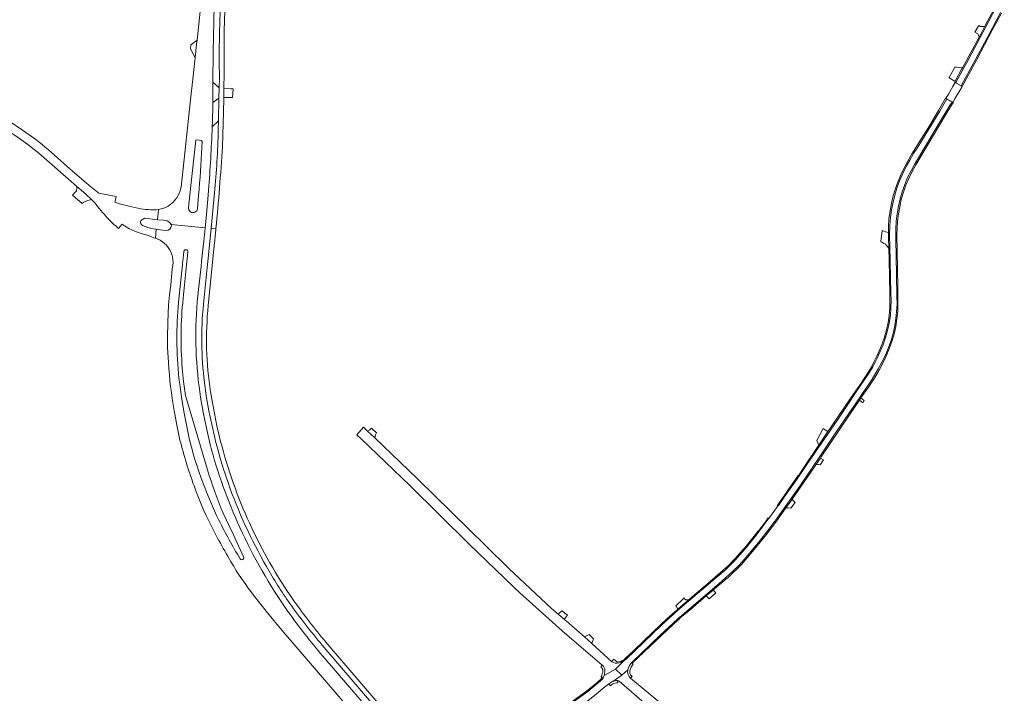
# Model space of a CAD drawing. Header units: metres. Extents: x 166325 to 190320, y 381923 to 404576.
# Tile 1024 of 1056: x 182358 to 182880, y 386850 to 387207. Entities that reach past the tile are written whole.
import ezdxf

# ---------------------------------------------------------------- set-up
doc = ezdxf.new("R2010")
doc.units = ezdxf.units.M
for name, color, linetype, lineweight in [('B-WE-VH-VERHARDING_ASFALT-GV', 8, 'Continuous', 18), ('B-WE-VH-VERHARDING_BETON-GV', 8, 'Continuous', 18), ('B-WE-VH-VERHARDING_BETONSTRAATSTEEN-GV', 8, 'Continuous', 18), ('B-WE-VH-VERHARDING_HALFVERHARDING-GV', 8, 'Continuous', 18), ('B-WE-VH-VERHARDING_STRAATBAKSTEEN-GV', 8, 'Continuous', 18)]:
    doc.layers.add(name, color=color, linetype=linetype, lineweight=lineweight)

msp = doc.modelspace()

# ---------------------------------------------------------------- linework, layer by layer
at = {"layer": 'B-WE-VH-VERHARDING_ASFALT-GV', "flags": 128}
for points in [[(182460.592, 387159.147), (182460.599, 387163.001), (182460.652, 387173.846), (182460.819, 387189.953), (182461.092, 387206.058), (182461.58, 387223.533), (182462.373, 387240.996), (182462.377, 387241.044), (182462.664, 387244.394), (182463.597, 387255.313), (182463.717, 387256.738), (182467.049, 387296.42), (182470.068, 387331.614), (182471.033, 387342.679), (182474.782, 387384.924), (182475.116, 387388.625), (182477.814, 387418.535), (182478.894, 387430.509), (182484.108, 387488.299)], [(182460.592, 387159.147), (182460.599, 387163.001), (182460.652, 387173.846), (182460.819, 387189.953), (182461.092, 387206.058), (182461.58, 387223.533), (182462.373, 387240.996), (182462.377, 387241.044), (182462.664, 387244.394), (182463.597, 387255.313), (182463.717, 387256.738), (182467.049, 387296.42), (182470.068, 387331.614), (182471.033, 387342.679), (182474.782, 387384.924), (182475.116, 387388.625), (182477.814, 387418.535), (182478.894, 387430.509), (182484.108, 387488.299)], [(182454.658, 387218.286), (182452.251, 387196.081), (182452.05, 387194.224), (182451.24, 387186.75), (182449.499, 387170.692), (182449.366, 387169.462), (182443.801, 387118.131), (182443.709, 387117.718), (182443.287, 387116.257), (182442.727, 387114.843)], [(182454.658, 387218.286), (182452.251, 387196.081), (182452.05, 387194.224), (182451.24, 387186.75), (182449.499, 387170.692), (182449.366, 387169.462), (182443.801, 387118.131), (182443.709, 387117.718), (182443.287, 387116.257), (182442.727, 387114.843)], [(182877.844, 387217.422), (182871.877, 387206.223), (182865.678, 387194.523), (182860.045, 387183.924), (182858.661, 387181.385), (182854.626, 387173.978), (182854.564, 387173.864), (182854.461, 387173.677), (182854.394, 387173.553), (182857.239, 387171.88), (182857.241, 387171.883), (182857.399, 387172.173), (182857.422, 387172.216), (182863.945, 387184.217), (182871.864, 387198.947), (182880.137, 387214.574)], [(182682.576, 386866.236), (182697.729, 386880.784), (182707.074, 386889.472), (182707.994, 386890.328), (182708.09, 386890.41), (182715.541, 386896.764), (182730.411, 386909.36), (182736.432, 386914.825), (182739.345, 386917.794), (182742.258, 386920.957), (182744.921, 386924.064), (182749.804, 386929.89), (182754.826, 386936.271), (182760.18, 386943.346), (182772.193, 386960.381), (182783.097, 386976.5), (182791.281, 386988.68), (182803.96, 387007.351), (182810.119, 387016.479), (182813.365, 387021.861), (182815.196, 387025.412), (182817.305, 387029.574), (182818.803, 387033.292), (182820.135, 387036.898), (182821.189, 387040.755), (182822.049, 387044.805), (182822.659, 387048.689), (182823.076, 387052.241), (182823.27, 387056.236), (182823.187, 387060.425), (182822.965, 387072.022), (182822.604, 387090.61), (182822.576, 387096.02), (182822.881, 387100.127), (182823.409, 387104.149), (182824.074, 387108.117), (182824.962, 387112.084), (182825.989, 387115.802), (182827.348, 387119.575), (182828.902, 387123.293), (182830.733, 387126.788), (182832.62, 387130.284), (182843.939, 387149.4), (182851.51, 387161.765), (182852.426, 387163.262), (182852.488, 387163.363), (182850.909, 387164.273), (182849.609, 387165.022), (182845.919, 387158.535), (182834.229, 387139.451), (182832.095, 387136.046), (182830.036, 387132.539), (182828.156, 387129.083), (182826.301, 387125.373), (182824.649, 387121.612), (182823.226, 387117.75), (182822.108, 387113.963), (182821.168, 387110.202), (182820.405, 387106.162), (182819.846, 387102.147), (182819.49, 387097.954), (182819.338, 387093.1), (182819.6, 387079.307), (182819.617, 387078.412), (182820.024, 387062.123), (182820.1, 387058.21), (182820.075, 387054.068), (182819.795, 387050.256), (182819.135, 387046.19), (182818.245, 387042.328), (182817.203, 387038.491), (182815.882, 387034.603), (182814.408, 387031.147), (182812.578, 387027.182), (182810.495, 387023.091), (182808.157, 387019.229), (182802.388, 387010.792), (182795.781, 387001.008), (182791.487, 386994.655), (182786.354, 386987.235), (182780.001, 386977.884), (182778.999, 386976.435), (182775.045, 386970.718), (182769.633, 386962.637), (182765.109, 386956.284), (182760.404, 386949.551), (182760.332, 386949.448), (182755.326, 386942.663), (182755.061, 386942.301)], [(182682.576, 386866.236), (182697.729, 386880.784), (182707.074, 386889.472), (182707.994, 386890.328), (182708.09, 386890.41), (182715.541, 386896.764), (182730.411, 386909.36), (182736.432, 386914.825), (182739.345, 386917.794), (182742.258, 386920.957), (182744.921, 386924.064), (182749.804, 386929.89), (182754.826, 386936.271), (182760.18, 386943.346), (182772.193, 386960.381), (182783.097, 386976.5), (182791.281, 386988.68), (182803.96, 387007.351), (182810.119, 387016.479), (182813.365, 387021.861), (182815.196, 387025.412), (182817.305, 387029.574), (182818.803, 387033.292), (182820.135, 387036.898), (182821.189, 387040.755), (182822.049, 387044.805), (182822.659, 387048.689), (182823.076, 387052.241), (182823.27, 387056.236), (182823.187, 387060.425), (182822.965, 387072.022), (182822.604, 387090.61), (182822.576, 387096.02), (182822.881, 387100.127), (182823.409, 387104.149), (182824.074, 387108.117), (182824.962, 387112.084), (182825.989, 387115.802), (182827.348, 387119.575), (182828.902, 387123.293), (182830.733, 387126.788), (182832.62, 387130.284), (182843.939, 387149.4), (182851.51, 387161.765), (182852.426, 387163.262), (182852.488, 387163.363), (182850.909, 387164.273), (182849.609, 387165.022), (182845.919, 387158.535), (182834.229, 387139.451), (182832.095, 387136.046), (182830.036, 387132.539), (182828.156, 387129.083), (182826.301, 387125.373), (182824.649, 387121.612), (182823.226, 387117.75), (182822.108, 387113.963), (182821.168, 387110.202), (182820.405, 387106.162), (182819.846, 387102.147), (182819.49, 387097.954), (182819.338, 387093.1), (182819.6, 387079.307), (182819.617, 387078.412), (182820.024, 387062.123), (182820.1, 387058.21), (182820.075, 387054.068), (182819.795, 387050.256), (182819.135, 387046.19), (182818.245, 387042.328), (182817.203, 387038.491), (182815.882, 387034.603), (182814.408, 387031.147), (182812.578, 387027.182), (182810.495, 387023.091), (182808.157, 387019.229), (182802.388, 387010.792), (182795.781, 387001.008), (182791.487, 386994.655), (182786.354, 386987.235), (182780.001, 386977.884), (182778.999, 386976.435), (182775.045, 386970.718), (182769.633, 386962.637), (182765.109, 386956.284), (182760.404, 386949.551), (182760.332, 386949.448), (182755.326, 386942.663), (182755.061, 386942.301)], [(182359.817, 387148.444), (182352.529, 387153.287), (182350.109, 387149.236), (182356.327, 387145.312), (182356.727, 387145.06), (182356.868, 387144.971), (182362.649, 387140.871), (182368.362, 387136.31), (182388.444, 387118.751), (182393.591, 387114.251), (182396.262, 387111.657)], [(182359.817, 387148.444), (182352.529, 387153.287), (182350.109, 387149.236), (182356.327, 387145.312), (182356.727, 387145.06), (182356.868, 387144.971), (182362.649, 387140.871), (182368.362, 387136.31), (182388.444, 387118.751), (182393.591, 387114.251), (182396.262, 387111.657)], [(182447.747, 387107.4), (182448.481, 387114.219), (182448.831, 387117.476), (182451.588, 387143.105), (182452.262, 387143.326), (182454.548, 387143.014), (182454.968, 387142.36)], [(182447.747, 387107.4), (182448.481, 387114.219), (182448.831, 387117.476), (182451.588, 387143.105), (182452.262, 387143.326), (182454.548, 387143.014), (182454.968, 387142.36)], [(182384.919, 387127.881), (182373.49, 387137.954)], [(182384.919, 387127.881), (182373.49, 387137.954)], [(182420.914, 387107.03), (182416.044, 387108.187), (182411.202, 387109.453), (182409.691, 387109.9), (182408.725, 387110.262), (182408.79, 387110.579), (182408.977, 387111.494), (182409.326, 387113.206), (182400.142, 387114.971), (182394.963, 387119.191), (182384.919, 387127.881)], [(182420.914, 387107.03), (182416.044, 387108.187), (182411.202, 387109.453), (182409.691, 387109.9), (182408.725, 387110.262), (182408.79, 387110.579), (182408.977, 387111.494), (182409.326, 387113.206), (182400.142, 387114.971), (182394.963, 387119.191), (182384.919, 387127.881)], [(182435.837, 387107.602), (182434.698, 387107.111), (182433.32, 387106.668), (182431.903, 387106.371), (182431.316, 387100.99), (182434.453, 387100.657), (182436.482, 387100.441), (182437.391, 387099.81), (182438.191, 387099.045), (182438.58, 387098.43), (182456.636, 387096.738), (182457.138, 387101.773), (182458.184, 387113.971), (182458.391, 387116.644)], [(182435.837, 387107.602), (182434.698, 387107.111), (182433.32, 387106.668), (182431.903, 387106.371), (182431.316, 387100.99), (182434.453, 387100.657), (182436.482, 387100.441), (182437.391, 387099.81), (182438.191, 387099.045), (182438.58, 387098.43), (182456.636, 387096.738), (182457.138, 387101.773), (182458.184, 387113.971), (182458.391, 387116.644)], [(182453.381, 387117.191), (182453.368, 387117.023), (182453.115, 387113.865), (182452.562, 387106.948)], [(182453.381, 387117.191), (182453.368, 387117.023), (182453.115, 387113.865), (182452.562, 387106.948)], [(182396.262, 387111.657), (182397.924, 387110.044)], [(182396.262, 387111.657), (182397.924, 387110.044)], [(182423.343, 387097.97), (182422.836, 387098.414), (182422.426, 387098.948), (182422.25, 387099.429), (182422.283, 387099.94), (182422.541, 387100.431), (182422.93, 387100.826), (182423.66, 387101.325), (182424.452, 387101.72), (182431.316, 387100.99), (182431.903, 387106.371)], [(182423.343, 387097.97), (182422.836, 387098.414), (182422.426, 387098.948), (182422.25, 387099.429), (182422.283, 387099.94), (182422.541, 387100.431), (182422.93, 387100.826), (182423.66, 387101.325), (182424.452, 387101.72), (182431.316, 387100.99), (182431.903, 387106.371)], [(182412.345, 387098.425), (182412.501, 387098.621), (182412.938, 387098.296), (182414.631, 387097.199)], [(182412.345, 387098.425), (182412.501, 387098.621), (182412.938, 387098.296), (182414.631, 387097.199)], [(182410.654, 387096.302), (182412.345, 387098.425)], [(182422.21, 387093.87), (182426.29, 387092.66), (182427.832, 387092.091), (182429.336, 387091.429), (182430.278, 387091.157), (182430.525, 387095.927)], [(182422.21, 387093.87), (182426.29, 387092.66), (182427.832, 387092.091), (182429.336, 387091.429), (182430.278, 387091.157), (182430.525, 387095.927)], [(182430.525, 387095.927), (182429.134, 387096.19)], [(182430.525, 387095.927), (182429.134, 387096.19)], [(182435.972, 387095.31), (182433.912, 387095.467), (182430.525, 387095.927), (182430.278, 387091.157), (182431.53, 387090.676), (182432.728, 387090.074)], [(182435.972, 387095.31), (182433.912, 387095.467), (182430.525, 387095.927), (182430.278, 387091.157), (182431.53, 387090.676), (182432.728, 387090.074)], [(182452.988, 387063.915), (182454.394, 387076.22), (182454.706, 387078.944), (182455.923, 387089.59), (182456.636, 387096.738), (182438.58, 387098.43), (182438.705, 387097.714)], [(182452.988, 387063.915), (182454.394, 387076.22), (182454.706, 387078.944), (182455.923, 387089.59), (182456.636, 387096.738), (182438.58, 387098.43), (182438.705, 387097.714)], [(182444.568, 387077.306), (182444.614, 387077.738), (182444.921, 387080.613), (182445.298, 387084.136)], [(182444.568, 387077.306), (182444.614, 387077.738), (182444.921, 387080.613), (182445.298, 387084.136)], [(182446.703, 387085.038), (182446.86, 387084.971), (182447.178, 387084.717), (182447.378, 387084.363), (182447.426, 387084.141), (182447.427, 387083.913), (182447.036, 387080.143), (182446.748, 387077.356), (182446.719, 387077.075), (182444.878, 387059.308)], [(182446.703, 387085.038), (182446.86, 387084.971), (182447.178, 387084.717), (182447.378, 387084.363), (182447.426, 387084.141), (182447.427, 387083.913), (182447.036, 387080.143), (182446.748, 387077.356), (182446.719, 387077.075), (182444.878, 387059.308)], [(182439.274, 387081.194), (182439.504, 387079.794), (182439.586, 387078.377), (182439.482, 387076.629), (182439.153, 387074.91), (182438.41, 387066.31), (182437.686, 387061.141), (182437.163, 387055.948), (182436.84, 387046.45)], [(182439.274, 387081.194), (182439.504, 387079.794), (182439.586, 387078.377), (182439.482, 387076.629), (182439.153, 387074.91), (182438.41, 387066.31), (182437.686, 387061.141), (182437.163, 387055.948), (182436.84, 387046.45)], [(182442.421, 387057.214), (182444.568, 387077.306)], [(182442.421, 387057.214), (182444.568, 387077.306)], [(182444.47, 387022.367), (182445.051, 387015.25), (182446.104, 387007.84), (182457.842, 386968.41)], [(182444.47, 387022.367), (182445.051, 387015.25), (182446.104, 387007.84), (182457.842, 386968.41)], [(182448.153, 386985.246), (182446.623, 386992.271), (182445.292, 386999.337), (182444.026, 387007.139), (182442.942, 387014.969), (182442.664, 387017)], [(182448.153, 386985.246), (182446.623, 386992.271), (182445.292, 386999.337), (182444.026, 387007.139), (182442.942, 387014.969), (182442.664, 387017)], [(182459.265, 386981.902), (182457.249, 386990.446), (182455.48, 386999.044), (182454.05, 387006.94), (182453.323, 387012.66)], [(182459.265, 386981.902), (182457.249, 386990.446), (182455.48, 386999.044), (182454.05, 387006.94), (182453.323, 387012.66)], [(182440.135, 386999.922), (182441.569, 386992.05), (182443.232, 386984.223)], [(182440.135, 386999.922), (182441.569, 386992.05), (182443.232, 386984.223)], [(182542.582, 386988.986), (182540.889, 386990.6), (182540.492, 386990.978), (182537.028, 386987.028), (182539.285, 386984.855)], [(182542.582, 386988.986), (182540.889, 386990.6), (182540.492, 386990.978), (182537.028, 386987.028), (182539.285, 386984.855)], [(182539.285, 386984.855), (182565.049, 386960.06), (182596.392, 386929.28), (182615.169, 386911.074)], [(182539.285, 386984.855), (182565.049, 386960.06), (182596.392, 386929.28), (182615.169, 386911.074)], [(182672.126, 386866.765), (182661.592, 386876.425), (182657.563, 386879.915), (182646.807, 386889.232), (182643.743, 386891.886), (182640.183, 386894.97), (182617.573, 386916.19), (182605.293, 386928.09), (182568.999, 386963.81), (182546.432, 386985.317), (182542.582, 386988.986)], [(182672.126, 386866.765), (182661.592, 386876.425), (182657.563, 386879.915), (182646.807, 386889.232), (182643.743, 386891.886), (182640.183, 386894.97), (182617.573, 386916.19), (182605.293, 386928.09), (182568.999, 386963.81), (182546.432, 386985.317), (182542.582, 386988.986)], [(182466.041, 386945.474), (182471.573, 386933.923), (182476.901, 386922.277)], [(182466.041, 386945.474), (182471.573, 386933.923), (182476.901, 386922.277)], [(182755.061, 386942.301), (182752.404, 386938.674), (182748.821, 386933.922), (182746.051, 386930.516), (182742.747, 386926.552), (182739.977, 386923.35), (182737.309, 386920.453), (182734.641, 386917.734), (182731.947, 386915.117), (182729.025, 386912.576), (182723.434, 386907.875), (182712.711, 386898.828), (182708.187, 386894.915), (182698.455, 386886.071), (182684.079, 386872.262), (182679.657, 386868.029)], [(182755.061, 386942.301), (182752.404, 386938.674), (182748.821, 386933.922), (182746.051, 386930.516), (182742.747, 386926.552), (182739.977, 386923.35), (182737.309, 386920.453), (182734.641, 386917.734), (182731.947, 386915.117), (182729.025, 386912.576), (182723.434, 386907.875), (182712.711, 386898.828), (182708.187, 386894.915), (182698.455, 386886.071), (182684.079, 386872.262), (182679.657, 386868.029)], [(182482.161, 386902.033), (182489.554, 386892.621), (182497.238, 386883.446), (182570.623, 386797.91), (182579.79, 386787.282), (182585.565, 386792.203), (182574.592, 386804.97), (182518.943, 386869.75)], [(182482.161, 386902.033), (182489.554, 386892.621), (182497.238, 386883.446), (182570.623, 386797.91), (182579.79, 386787.282), (182585.565, 386792.203), (182574.592, 386804.97), (182518.943, 386869.75)], [(182623.324, 386903.266), (182645.738, 386883.106), (182667.082, 386864.838)], [(182623.324, 386903.266), (182645.738, 386883.106), (182667.082, 386864.838)], [(182667.98, 386859.351), (182668.115, 386859.468), (182674.006, 386862.808), (182678.327, 386867.114)], [(182667.98, 386859.351), (182668.115, 386859.468), (182674.006, 386862.808), (182678.327, 386867.114)], [(182678.327, 386867.114), (182674.006, 386862.808), (182677.46, 386859.553), (182680.57, 386862.37)], [(182678.327, 386867.114), (182674.006, 386862.808), (182677.46, 386859.553), (182680.57, 386862.37)], [(182672.604, 386856.272), (182677.46, 386859.553), (182674.006, 386862.808), (182668.115, 386859.468), (182667.98, 386859.351)], [(182672.604, 386856.272), (182677.46, 386859.553), (182674.006, 386862.808), (182668.115, 386859.468), (182667.98, 386859.351)], [(182680.57, 386862.37), (182677.46, 386859.553), (182672.604, 386856.272)], [(182680.57, 386862.37), (182677.46, 386859.553), (182672.604, 386856.272)], [(182667.472, 386858.052), (182667.035, 386857.327), (182666.181, 386856.534), (182659.431, 386851.045), (182654.96, 386847.706), (182646.707, 386841.871), (182591.487, 386803.803), (182590.259, 386803.255), (182589.873, 386803.125), (182589.468, 386802.989), (182587.02, 386802.164)], [(182667.472, 386858.052), (182667.035, 386857.327), (182666.181, 386856.534), (182659.431, 386851.045), (182654.96, 386847.706), (182646.707, 386841.871), (182591.487, 386803.803), (182590.259, 386803.255), (182589.873, 386803.125), (182589.468, 386802.989), (182587.02, 386802.164)], [(182595.496, 386801.655), (182595.827, 386801.884), (182656.882, 386844.09), (182664.753, 386850.25), (182667.574, 386852.734), (182670.517, 386854.973)], [(182595.496, 386801.655), (182595.827, 386801.884), (182656.882, 386844.09), (182664.753, 386850.25), (182667.574, 386852.734), (182670.517, 386854.973)], [(182675.314, 386856.742), (182676.089, 386856.506), (182693.323, 386841.414)], [(182675.314, 386856.742), (182676.089, 386856.506), (182693.323, 386841.414)], [(182721.162, 386825.329), (182708.849, 386835.628), (182705.819, 386838.164), (182682.095, 386858.008)], [(182721.162, 386825.329), (182708.849, 386835.628), (182705.819, 386838.164), (182682.095, 386858.008)]]:
    msp.add_lwpolyline(points, dxfattribs=at)
for points in [[(182854.144, 387165.313), (182856.506, 387169.407), (182857.757, 387171.575), (182854.079, 387173.738), (182852.906, 387171.642), (182850.506, 387167.475), (182849.222, 387165.245), (182852.886, 387163.134)], [(182818.782, 387094.252), (182817.102, 387094.534), (182815.337, 387095.243), (182814.64, 387089.339), (182816.259, 387088.413), (182817.1, 387087.931), (182817.692, 387087.269), (182818.886, 387085.932), (182818.732, 387091.572)], [(182722.166, 386901.579), (182723.621, 386900.095), (182727.191, 386903.166), (182725.763, 386904.628)], [(182722.166, 386901.579), (182723.621, 386900.095), (182727.191, 386903.166), (182725.763, 386904.628)]]:
    msp.add_lwpolyline(points, close=True, dxfattribs=at)
at = {"layer": 'B-WE-VH-VERHARDING_ASFALT-GV'}
for points in [[(182460.295, 387150.114, 0.0025471), (182460.592, 387159.147)], [(182373.49, 387137.954, 0.0339008), (182359.817, 387148.444)], [(182458.391, 387116.644, 0.0094413), (182460.295, 387150.114)], [(182458.391, 387116.644, 0.0094413), (182460.295, 387150.114)], [(182454.968, 387142.36, -0.0079868), (182453.381, 387117.191)], [(182454.968, 387142.36, -0.0079868), (182453.381, 387117.191)], [(182442.727, 387114.843, -0.0864541), (182439.664, 387110.342)], [(182442.727, 387114.843, -0.0864541), (182439.664, 387110.342)], [(182397.924, 387110.044, 0.0304695), (182404.821, 387101.876)], [(182397.924, 387110.044, 0.0304695), (182404.821, 387101.876)], [(182439.664, 387110.342, -0.0851342), (182435.837, 387107.602)], [(182439.664, 387110.342, -0.0851342), (182435.837, 387107.602)], [(182431.903, 387106.371, -0.0672528), (182420.914, 387107.03)], [(182431.903, 387106.371, -0.0672528), (182420.914, 387107.03)], [(182452.562, 387106.948, -1.0135169), (182447.747, 387107.4)], [(182452.562, 387106.948, -1.0135169), (182447.747, 387107.4)], [(182404.821, 387101.876, 0.0230541), (182410.654, 387096.302)], [(182404.821, 387101.876, 0.0230541), (182410.654, 387096.302)], [(182414.631, 387097.199, 0.0539334), (182422.21, 387093.87)], [(182414.631, 387097.199, 0.0539334), (182422.21, 387093.87)], [(182429.134, 387096.19, -0.0666723), (182423.343, 387097.97)], [(182429.134, 387096.19, -0.0666723), (182423.343, 387097.97)], [(182438.705, 387097.714, -0.3595324), (182435.972, 387095.31)], [(182438.705, 387097.714, -0.3595324), (182435.972, 387095.31)], [(182432.728, 387090.074, -0.2132783), (182439.274, 387081.194)], [(182432.728, 387090.074, -0.2132783), (182439.274, 387081.194)], [(182445.298, 387084.136, -0.4798113), (182446.703, 387085.038)], [(182445.298, 387084.136, -0.4798113), (182446.703, 387085.038)], [(182453.323, 387012.66, -0.0601894), (182452.988, 387063.915)], [(182453.323, 387012.66, -0.0601894), (182452.988, 387063.915)], [(182442.664, 387017, -0.0471727), (182442.421, 387057.214)], [(182442.664, 387017, -0.0471727), (182442.421, 387057.214)], [(182444.878, 387059.308, 0.0461277), (182444.47, 387022.367)], [(182444.878, 387059.308, 0.0461277), (182444.47, 387022.367)], [(182436.84, 387046.45, 0.0340471), (182437.128, 387025.244)], [(182436.84, 387046.45, 0.0340471), (182437.128, 387025.244)], [(182437.128, 387025.244, 0.0275998), (182440.135, 386999.922)], [(182437.128, 387025.244, 0.0275998), (182440.135, 386999.922)], [(182443.232, 386984.223, 0.0239175), (182450.66, 386959.885)], [(182443.232, 386984.223, 0.0239175), (182450.66, 386959.885)], [(182455.404, 386961.687, -0.0382407), (182448.153, 386985.246)], [(182455.404, 386961.687, -0.0382407), (182448.153, 386985.246)], [(182474.967, 386937.803, -0.044899), (182459.265, 386981.902)], [(182474.967, 386937.803, -0.044899), (182459.265, 386981.902)], [(182457.842, 386968.41, 0.0248937), (182466.041, 386945.474)], [(182457.842, 386968.41, 0.0248937), (182466.041, 386945.474)], [(182450.66, 386959.885, 0.0285424), (182459.51, 386939.223)], [(182450.66, 386959.885, 0.0285424), (182459.51, 386939.223)], [(182463.844, 386941.807, -0.0293774), (182455.404, 386961.687)], [(182463.844, 386941.807, -0.0293774), (182455.404, 386961.687)], [(182459.51, 386939.223, 0.0171965), (182471.689, 386917.314)], [(182459.51, 386939.223, 0.0171965), (182471.689, 386917.314)], [(182475.173, 386921.22, -0.0232549), (182463.844, 386941.807)], [(182475.173, 386921.22, -0.0232549), (182463.844, 386941.807)], [(182500.454, 386893.306, -0.0452389), (182474.967, 386937.803)], [(182500.454, 386893.306, -0.0452389), (182474.967, 386937.803)], [(182476.901, 386922.277, -1.0171074), (182475.173, 386921.22)], [(182476.901, 386922.277, -1.0171074), (182475.173, 386921.22)], [(182471.689, 386917.314, 0.0264424), (182482.161, 386902.033)], [(182471.689, 386917.314, 0.0264424), (182482.161, 386902.033)], [(182615.169, 386911.074, 0.0031947), (182623.324, 386903.266)], [(182615.169, 386911.074, 0.0031947), (182623.324, 386903.266)], [(182518.943, 386869.75, -0.0227135), (182500.454, 386893.306)], [(182518.943, 386869.75, -0.0227135), (182500.454, 386893.306)], [(182667.082, 386864.838, -0.245953), (182668.428, 386862.112)], [(182667.082, 386864.838, -0.245953), (182668.428, 386862.112)], [(182675.926, 386866.2, -0.2555121), (182672.126, 386866.765)], [(182678.327, 386867.114, -0.0745803), (182675.926, 386866.2)], [(182678.327, 386867.114, -0.0745803), (182675.926, 386866.2)], [(182679.657, 386868.029, -0.0454668), (182678.327, 386867.114)], [(182680.57, 386862.37, -0.1070165), (182682.576, 386866.236)], [(182680.57, 386862.37, -0.1070165), (182682.576, 386866.236)], [(182667.98, 386859.351, -0.0356758), (182667.472, 386858.052)], [(182667.98, 386859.351, -0.0356758), (182667.472, 386858.052)], [(182668.428, 386862.112, -0.0708283), (182667.98, 386859.351)], [(182682.095, 386858.008, -0.2794669), (182680.57, 386862.37)], [(182670.517, 386854.973, -0.0911142), (182672.604, 386856.272)], [(182670.517, 386854.973, -0.0911142), (182672.604, 386856.272)], [(182672.604, 386856.272, -0.102102), (182675.314, 386856.742)], [(182672.604, 386856.272, -0.102102), (182675.314, 386856.742)]]:
    msp.add_lwpolyline(points, format="xyb", dxfattribs=at)
at = {"layer": 'B-WE-VH-VERHARDING_BETON-GV'}
for points in [[(182464.932, 387221.16, 0.0176032), (182464.152, 387176.169)], [(182464.932, 387221.16, 0.0176032), (182464.152, 387176.169)], [(182466.691, 387178.682, -0.0176685), (182467.412, 387220.961)], [(182466.691, 387178.682, -0.0176685), (182467.412, 387220.961)], [(182463.496, 387148.442, -0.0168479), (182461.586, 387115.204)], [(182463.496, 387148.442, -0.0168479), (182461.586, 387115.204)], [(182462.262, 387096.237, 0.0092813), (182465.701, 387139.65)], [(182462.262, 387096.237, 0.0092813), (182465.701, 387139.65)], [(182461.521, 387088.91, 0.0014998), (182462.262, 387096.237)], [(182461.521, 387088.91, 0.0014998), (182462.262, 387096.237)], [(182455.671, 387056.135, 0.0566359), (182456.208, 387014.836)], [(182455.671, 387056.135, 0.0566359), (182456.208, 387014.836)], [(182459.399, 387009.697, -0.0626894), (182458.205, 387055.574)], [(182459.399, 387009.697, -0.0626894), (182458.205, 387055.574)], [(182458.573, 386999.72, 0.0376372), (182468.701, 386961.727)], [(182458.573, 386999.72, 0.0376372), (182468.701, 386961.727)], [(182480.096, 386940.273, -0.046689), (182464.785, 386983.432)], [(182480.096, 386940.273, -0.046689), (182464.785, 386983.432)], [(182468.701, 386961.727, 0.0464026), (182489.097, 386917.198)], [(182468.701, 386961.727, 0.0464026), (182489.097, 386917.198)], [(182503.635, 386898.937, -0.0448726), (182480.096, 386940.273)], [(182503.635, 386898.937, -0.0448726), (182480.096, 386940.273)], [(182489.097, 386917.198, 0.0293214), (182501.42, 386897.663)], [(182489.097, 386917.198, 0.0293214), (182501.42, 386897.663)], [(182501.42, 386897.663, 0.0198328), (182518.575, 386875.537)], [(182501.42, 386897.663, 0.0198328), (182518.575, 386875.537)], [(182520.503, 386877.19, -0.019965), (182503.635, 386898.937)], [(182520.503, 386877.19, -0.019965), (182503.635, 386898.937)], [(182666.317, 386863.855, -0.2459506), (182667.395, 386862.137)], [(182666.317, 386863.855, -0.2459506), (182667.395, 386862.137)], [(182668.428, 386862.112, 0.245953), (182667.082, 386864.838)], [(182682.576, 386866.236, 0.1070165), (182680.57, 386862.37)], [(182681.637, 386861.921, -0.1069361), (182683.465, 386865.51)], [(182681.637, 386861.921, -0.1069361), (182683.465, 386865.51)], [(182666.53, 386858.888, -0.0071916), (182666.414, 386858.662)], [(182666.53, 386858.888, -0.0071916), (182666.414, 386858.662)], [(182667.18, 386860.696, -0.0563753), (182666.53, 386858.888)], [(182667.18, 386860.696, -0.0563753), (182666.53, 386858.888)], [(182667.395, 386862.137, -0.0427269), (182667.18, 386860.696)], [(182667.395, 386862.137, -0.0427269), (182667.18, 386860.696)], [(182667.472, 386858.052, 0.0356758), (182667.98, 386859.351)], [(182667.98, 386859.351, 0.0708283), (182668.428, 386862.112)], [(182667.98, 386859.351, 0.0708283), (182668.428, 386862.112)], [(182680.57, 386862.37, 0.2794669), (182682.095, 386858.008)], [(182680.57, 386862.37, 0.2794669), (182682.095, 386858.008)], [(182681.615, 386861.085, -0.0718471), (182681.637, 386861.921)], [(182681.615, 386861.085, -0.0718471), (182681.637, 386861.921)], [(182682.807, 386858.908, -0.2031557), (182681.615, 386861.085)], [(182682.807, 386858.908, -0.2031557), (182681.615, 386861.085)], [(182672.604, 386856.272, 0.0911142), (182670.517, 386854.973)], [(182671.357, 386854.049, -0.1286201), (182673.85, 386855.354)], [(182671.357, 386854.049, -0.1286201), (182673.85, 386855.354)], [(182675.314, 386856.742, 0.102102), (182672.604, 386856.272)], [(182673.85, 386855.354, -0.0645588), (182675.275, 386855.494)], [(182673.85, 386855.354, -0.0645588), (182675.275, 386855.494)]]:
    msp.add_lwpolyline(points, format="xyb", dxfattribs=at)
at = {"layer": 'B-WE-VH-VERHARDING_BETON-GV', "flags": 128}
for points in [[(182878.088, 387219.081), (182869.816, 387203.487), (182867.622, 387199.349), (182866.747, 387197.73), (182857.955, 387181.45), (182857.535, 387180.671), (182854.101, 387174.314), (182854.039, 387174.199), (182853.889, 387173.922), (182853.86, 387173.867), (182854.394, 387173.553), (182854.461, 387173.677), (182854.564, 387173.864), (182854.626, 387173.978), (182858.661, 387181.385), (182860.045, 387183.924), (182865.678, 387194.523), (182871.877, 387206.223), (182877.844, 387217.422)], [(182880.137, 387214.574), (182871.864, 387198.947), (182863.945, 387184.217), (182857.422, 387172.216), (182857.399, 387172.173), (182857.241, 387171.883), (182857.239, 387171.88), (182857.809, 387171.545), (182857.846, 387171.615), (182865.5, 387185.82), (182873.75, 387201.328), (182878.683, 387210.451)], [(182465.701, 387139.65), (182466.079, 387152.149), (182466.096, 387152.719), (182466.215, 387157.416), (182466.427, 387165.789), (182466.531, 387170.502), (182466.691, 387178.682)], [(182465.701, 387139.65), (182466.079, 387152.149), (182466.096, 387152.719), (182466.215, 387157.416), (182466.427, 387165.789), (182466.531, 387170.502), (182466.691, 387178.682)], [(182464.152, 387176.169), (182464.026, 387170.84), (182463.896, 387165.331), (182463.614, 387153.438), (182463.496, 387148.442)], [(182464.152, 387176.169), (182464.026, 387170.84), (182463.896, 387165.331), (182463.614, 387153.438), (182463.496, 387148.442)], [(182461.586, 387115.204), (182461.231, 387111.474), (182459.723, 387096.463), (182462.262, 387096.237)], [(182461.586, 387115.204), (182461.231, 387111.474), (182459.723, 387096.463), (182462.262, 387096.237)], [(182462.262, 387096.237), (182459.723, 387096.463), (182458.112, 387080.425), (182457.63, 387075.632), (182455.671, 387056.135)], [(182462.262, 387096.237), (182459.723, 387096.463), (182458.112, 387080.425), (182457.63, 387075.632), (182455.671, 387056.135)], [(182458.205, 387055.574), (182461.521, 387088.91)], [(182458.205, 387055.574), (182461.521, 387088.91)], [(182456.208, 387014.836), (182457.131, 387007.561), (182458.573, 386999.72)], [(182456.208, 387014.836), (182457.131, 387007.561), (182458.573, 386999.72)], [(182464.785, 386983.432), (182462.821, 386991.782), (182461.085, 387000.182), (182459.399, 387009.697)], [(182464.785, 386983.432), (182462.821, 386991.782), (182461.085, 387000.182), (182459.399, 387009.697)], [(182518.575, 386875.537), (182581.382, 386802.19), (182588.076, 386794.343), (182590.034, 386796.011), (182585.285, 386801.579), (182520.503, 386877.19)], [(182518.575, 386875.537), (182581.382, 386802.19), (182588.076, 386794.343), (182590.034, 386796.011), (182585.285, 386801.579), (182520.503, 386877.19)], [(182667.082, 386864.838), (182666.815, 386864.494), (182666.317, 386863.855)], [(182667.082, 386864.838), (182666.815, 386864.494), (182666.317, 386863.855)], [(182683.465, 386865.51), (182682.965, 386865.918), (182682.576, 386866.236)], [(182683.465, 386865.51), (182682.965, 386865.918), (182682.576, 386866.236)], [(182666.414, 386858.662), (182666.879, 386858.394), (182666.977, 386858.337), (182667.472, 386858.052)], [(182666.414, 386858.662), (182666.879, 386858.394), (182666.977, 386858.337), (182667.472, 386858.052)], [(182682.095, 386858.008), (182682.588, 386858.632), (182682.807, 386858.908)], [(182682.095, 386858.008), (182682.588, 386858.632), (182682.807, 386858.908)], [(182670.517, 386854.973), (182670.787, 386854.676)], [(182670.517, 386854.973), (182670.787, 386854.676)], [(182670.787, 386854.676), (182671.357, 386854.049)], [(182670.787, 386854.676), (182671.357, 386854.049)], [(182675.275, 386855.494), (182675.298, 386856.211), (182675.314, 386856.742)], [(182675.275, 386855.494), (182675.298, 386856.211), (182675.314, 386856.742)]]:
    msp.add_lwpolyline(points, dxfattribs=at)
for points in [[(182722.166, 386901.579), (182725.763, 386904.628), (182726.603, 386905.341), (182733.268, 386910.965), (182733.28, 386910.975), (182733.792, 386911.407), (182740.783, 386918.343), (182744.973, 386923.087), (182749.217, 386928.137), (182754.1, 386934.24), (182760.315, 386942.452), (182764.421, 386948.234), (182766.973, 386951.83), (182767.718, 386952.901), (182777.322, 386966.728), (182780.217, 386971.036), (182782.677, 386974.696), (182783.12, 386975.357), (182792.248, 386988.951), (182798.435, 386998.079), (182803.368, 387005.412), (182803.568, 387005.708), (182804.163, 387006.566), (182808.09, 387012.228), (182811.253, 387017.028), (182813.805, 387021.162), (182815.775, 387025.018), (182817.551, 387028.736), (182819.132, 387032.592), (182820.575, 387036.365), (182821.684, 387040.333), (182822.572, 387044.328), (182823.238, 387048.406), (182823.654, 387052.595), (182823.682, 387056.452), (182823.737, 387060.863), (182823.71, 387064.914), (182823.515, 387074.901), (182823.21, 387093.101), (182823.293, 387096.375), (182823.515, 387100.204), (182823.987, 387104.032), (182824.681, 387107.861), (182825.513, 387111.69), (182826.65, 387115.546), (182827.927, 387119.236), (182829.508, 387122.898), (182831.367, 387126.449), (182833.309, 387130.056), (182849.151, 387156.801), (182852.215, 387161.668), (182852.992, 387162.902), (182853.071, 387163.027), (182852.488, 387163.363), (182852.426, 387163.262), (182851.51, 387161.765), (182843.939, 387149.4), (182832.62, 387130.284), (182830.733, 387126.788), (182828.902, 387123.293), (182827.348, 387119.575), (182825.989, 387115.802), (182824.962, 387112.084), (182824.074, 387108.117), (182823.409, 387104.149), (182822.881, 387100.127), (182822.576, 387096.02), (182822.604, 387090.61), (182822.965, 387072.022), (182823.187, 387060.425), (182823.27, 387056.236), (182823.076, 387052.241), (182822.659, 387048.689), (182822.049, 387044.805), (182821.189, 387040.755), (182820.135, 387036.898), (182818.803, 387033.292), (182817.305, 387029.574), (182815.196, 387025.412), (182813.365, 387021.861), (182810.119, 387016.479), (182803.96, 387007.351), (182791.281, 386988.68), (182783.097, 386976.5), (182772.193, 386960.381), (182760.18, 386943.346), (182754.826, 386936.271), (182749.804, 386929.89), (182744.921, 386924.064), (182742.258, 386920.957), (182739.345, 386917.794), (182736.432, 386914.825), (182730.411, 386909.36), (182715.541, 386896.764), (182708.09, 386890.41), (182707.994, 386890.328), (182707.074, 386889.472), (182697.729, 386880.784), (182682.576, 386866.236), (182682.965, 386865.918), (182698.862, 386881.055), (182707.277, 386888.887), (182707.392, 386888.994), (182708.073, 386889.628), (182708.16, 386889.701), (182708.417, 386889.919), (182713.766, 386894.455)], [(182722.166, 386901.579), (182725.763, 386904.628), (182726.603, 386905.341), (182733.268, 386910.965), (182733.28, 386910.975), (182733.792, 386911.407), (182740.783, 386918.343), (182744.973, 386923.087), (182749.217, 386928.137), (182754.1, 386934.24), (182760.315, 386942.452), (182764.421, 386948.234), (182766.973, 386951.83), (182767.718, 386952.901), (182777.322, 386966.728), (182780.217, 386971.036), (182782.677, 386974.696), (182783.12, 386975.357), (182792.248, 386988.951), (182798.435, 386998.079), (182803.368, 387005.412), (182803.568, 387005.708), (182804.163, 387006.566), (182808.09, 387012.228), (182811.253, 387017.028), (182813.805, 387021.162), (182815.775, 387025.018), (182817.551, 387028.736), (182819.132, 387032.592), (182820.575, 387036.365), (182821.684, 387040.333), (182822.572, 387044.328), (182823.238, 387048.406), (182823.654, 387052.595), (182823.682, 387056.452), (182823.737, 387060.863), (182823.71, 387064.914), (182823.515, 387074.901), (182823.21, 387093.101), (182823.293, 387096.375), (182823.515, 387100.204), (182823.987, 387104.032), (182824.681, 387107.861), (182825.513, 387111.69), (182826.65, 387115.546), (182827.927, 387119.236), (182829.508, 387122.898), (182831.367, 387126.449), (182833.309, 387130.056), (182849.151, 387156.801), (182852.215, 387161.668), (182852.992, 387162.902), (182853.071, 387163.027), (182852.488, 387163.363), (182852.426, 387163.262), (182851.51, 387161.765), (182843.939, 387149.4), (182832.62, 387130.284), (182830.733, 387126.788), (182828.902, 387123.293), (182827.348, 387119.575), (182825.989, 387115.802), (182824.962, 387112.084), (182824.074, 387108.117), (182823.409, 387104.149), (182822.881, 387100.127), (182822.576, 387096.02), (182822.604, 387090.61), (182822.965, 387072.022), (182823.187, 387060.425), (182823.27, 387056.236), (182823.076, 387052.241), (182822.659, 387048.689), (182822.049, 387044.805), (182821.189, 387040.755), (182820.135, 387036.898), (182818.803, 387033.292), (182817.305, 387029.574), (182815.196, 387025.412), (182813.365, 387021.861), (182810.119, 387016.479), (182803.96, 387007.351), (182791.281, 386988.68), (182783.097, 386976.5), (182772.193, 386960.381), (182760.18, 386943.346), (182754.826, 386936.271), (182749.804, 386929.89), (182744.921, 386924.064), (182742.258, 386920.957), (182739.345, 386917.794), (182736.432, 386914.825), (182730.411, 386909.36), (182715.541, 386896.764), (182708.09, 386890.41), (182707.994, 386890.328), (182707.074, 386889.472), (182697.729, 386880.784), (182682.576, 386866.236), (182682.965, 386865.918), (182698.862, 386881.055), (182707.277, 386888.887), (182707.392, 386888.994), (182708.073, 386889.628), (182708.16, 386889.701), (182708.417, 386889.919), (182713.766, 386894.455)], [(182781.805, 386981.562), (182781.669, 386981.36), (182780.888, 386980.196), (182780.229, 386979.214), (182778.568, 386976.736), (182778.999, 386976.435), (182780.001, 386977.884), (182786.354, 386987.235), (182791.487, 386994.655), (182795.781, 387001.008), (182802.388, 387010.792), (182808.157, 387019.229), (182810.495, 387023.091), (182812.578, 387027.182), (182814.408, 387031.147), (182815.882, 387034.603), (182817.203, 387038.491), (182818.245, 387042.328), (182819.135, 387046.19), (182819.795, 387050.256), (182820.075, 387054.068), (182820.1, 387058.21), (182820.024, 387062.123), (182819.617, 387078.412), (182819.6, 387079.307), (182819.338, 387093.1), (182819.49, 387097.954), (182819.846, 387102.147), (182820.405, 387106.162), (182821.168, 387110.202), (182822.108, 387113.963), (182823.226, 387117.75), (182824.649, 387121.612), (182826.301, 387125.373), (182828.156, 387129.083), (182830.036, 387132.539), (182832.095, 387136.046), (182834.229, 387139.451), (182845.919, 387158.535), (182849.609, 387165.022), (182849.005, 387165.37), (182845.344, 387158.883), (182840.475, 387150.779), (182833.287, 387139.279), (182831.185, 387135.829), (182829.226, 387132.343), (182827.267, 387128.821), (182825.417, 387125.12), (182823.853, 387121.382), (182822.47, 387117.591), (182821.284, 387113.674), (182820.35, 387109.721), (182819.559, 387105.732), (182819.02, 387101.653), (182818.84, 387097.376), (182818.782, 387094.252), (182818.732, 387091.572), (182818.886, 387085.932), (182819.056, 387079.697), (182819.307, 387070.477), (182819.511, 387061.896), (182819.529, 387058.158), (182819.421, 387054.205), (182819.116, 387050.27), (182818.505, 387046.443), (182817.642, 387042.651), (182816.582, 387038.662), (182815.45, 387035.23), (182814.012, 387031.816), (182812.629, 387028.743), (182811.209, 387025.796), (182809.898, 387023.137), (182808.55, 387020.801), (182804.219, 387014.368), (182800.033, 387008.313), (182795.397, 387001.575), (182791.713, 386996.184), (182787.221, 386989.571), (182786.63, 386988.698)]]:
    msp.add_lwpolyline(points, close=True, dxfattribs=at)
at = {"layer": 'B-WE-VH-VERHARDING_BETONSTRAATSTEEN-GV', "flags": 128}
for points in [[(182867.401, 387203.422), (182866.564, 387203.826), (182865.791, 387202.402), (182864.58, 387200.397)], [(182866.747, 387197.73), (182867.622, 387199.349), (182869.816, 387203.487)], [(182864.58, 387200.397), (182866.025, 387199.428)], [(182760.404, 386949.551), (182765.109, 386956.284), (182769.633, 386962.637), (182775.045, 386970.718), (182778.999, 386976.435), (182778.568, 386976.736), (182776.584, 386973.777), (182771.175, 386965.673), (182770.962, 386965.372), (182765.623, 386957.803), (182765.586, 386957.751), (182764.615, 386956.375), (182760.448, 386950.471), (182759.856, 386949.634), (182759.826, 386949.591)], [(182759.826, 386949.591), (182759.832, 386949.589)], [(182679.657, 386868.029), (182684.079, 386872.262), (182698.455, 386886.071), (182708.187, 386894.915), (182712.711, 386898.828), (182723.434, 386907.875), (182729.025, 386912.576), (182731.947, 386915.117), (182734.641, 386917.734), (182737.309, 386920.453), (182739.977, 386923.35), (182742.747, 386926.552), (182746.051, 386930.516), (182748.821, 386933.922), (182752.404, 386938.674), (182755.061, 386942.301), (182754.994, 386942.929), (182754.985, 386943.006), (182753.84, 386941.397), (182753.008, 386940.227), (182750.061, 386936.346), (182749.665, 386935.853)], [(182679.657, 386868.029), (182684.079, 386872.262), (182698.455, 386886.071), (182708.187, 386894.915), (182712.711, 386898.828), (182723.434, 386907.875), (182729.025, 386912.576), (182731.947, 386915.117), (182734.641, 386917.734), (182737.309, 386920.453), (182739.977, 386923.35), (182742.747, 386926.552), (182746.051, 386930.516), (182748.821, 386933.922), (182752.404, 386938.674), (182755.061, 386942.301), (182754.994, 386942.929), (182754.985, 386943.006), (182753.84, 386941.397), (182753.008, 386940.227), (182750.061, 386936.346), (182749.665, 386935.853)], [(182749.665, 386935.853), (182749.534, 386935.689), (182746.907, 386932.418), (182744.796, 386929.787), (182744.596, 386929.553), (182744.132, 386929.012), (182741.993, 386926.517), (182739.675, 386923.912), (182737.824, 386921.88), (182737.285, 386921.288), (182734.115, 386917.923), (182733.781, 386917.569), (182724.473, 386909.429), (182722.579, 386907.866), (182721.706, 386907.147), (182714.716, 386901.199), (182712.863, 386899.582), (182711.152, 386898.088), (182707.15, 386894.596), (182706.666, 386894.173), (182701.509, 386889.627), (182694.088, 386882.583), (182683.696, 386872.634), (182679.227, 386868.364)], [(182749.665, 386935.853), (182749.534, 386935.689), (182746.907, 386932.418), (182744.796, 386929.787), (182744.596, 386929.553), (182744.132, 386929.012), (182741.993, 386926.517), (182739.675, 386923.912), (182737.824, 386921.88), (182737.285, 386921.288), (182734.115, 386917.923), (182733.781, 386917.569), (182724.473, 386909.429), (182722.579, 386907.866), (182721.706, 386907.147), (182714.716, 386901.199), (182712.863, 386899.582), (182711.152, 386898.088), (182707.15, 386894.596), (182706.666, 386894.173), (182701.509, 386889.627), (182694.088, 386882.583), (182683.696, 386872.634), (182679.227, 386868.364)], [(182675.166, 386866.527), (182674.632, 386866.923), (182674.397, 386867.097), (182674.318, 386867.155), (182673.849, 386867.503), (182673.521, 386867.747), (182673.038, 386868.105), (182673.001, 386868.051), (182672.741, 386867.669), (182672.126, 386866.765)], [(182675.166, 386866.527), (182674.632, 386866.923), (182674.397, 386867.097), (182674.318, 386867.155), (182673.849, 386867.503), (182673.521, 386867.747), (182673.038, 386868.105), (182673.001, 386868.051), (182672.741, 386867.669), (182672.126, 386866.765)]]:
    msp.add_lwpolyline(points, dxfattribs=at)
at = {"layer": 'B-WE-VH-VERHARDING_BETONSTRAATSTEEN-GV'}
for points in [[(182869.816, 387203.487, -0.1114756), (182867.401, 387203.422)], [(182866.025, 387199.428, -0.1628233), (182866.747, 387197.73)], [(182759.832, 386949.589, 0.0640659), (182760.404, 386949.551)], [(182672.126, 386866.765, 0.2555121), (182675.926, 386866.2)], [(182672.126, 386866.765, 0.2555121), (182675.926, 386866.2)], [(182677.667, 386867.331, -0.0799017), (182675.166, 386866.527)], [(182677.667, 386867.331, -0.0799017), (182675.166, 386866.527)], [(182675.926, 386866.2, 0.0745803), (182678.327, 386867.114)], [(182679.227, 386868.364, -0.0573659), (182677.667, 386867.331)], [(182679.227, 386868.364, -0.0573659), (182677.667, 386867.331)], [(182678.327, 386867.114, 0.0454668), (182679.657, 386868.029)], [(182678.327, 386867.114, 0.0454668), (182679.657, 386868.029)]]:
    msp.add_lwpolyline(points, format="xyb", dxfattribs=at)
at = {"layer": 'B-WE-VH-VERHARDING_BETONSTRAATSTEEN-GV', "flags": 128}
for points in [[(182850.814, 387176.262), (182854.039, 387174.199), (182854.101, 387174.314), (182857.535, 387180.671), (182857.955, 387181.45), (182855.956, 387181.635), (182854.858, 387181.736), (182853.97, 387181.819), (182853.706, 387181.468), (182850.877, 387176.376)], [(182391.324, 387109.517), (182392.245, 387110.255), (182394.172, 387111.101), (182395.811, 387111.537), (182396.262, 387111.657), (182393.591, 387114.251), (182388.444, 387118.751), (182388.483, 387118.185), (182388.524, 387117.604), (182388.371, 387116.343), (182387.889, 387115.691), (182386.276, 387113.941)], [(182391.324, 387109.517), (182392.245, 387110.255), (182394.172, 387111.101), (182395.811, 387111.537), (182396.262, 387111.657), (182393.591, 387114.251), (182388.444, 387118.751), (182388.483, 387118.185), (182388.524, 387117.604), (182388.371, 387116.343), (182387.889, 387115.691), (182386.276, 387113.941)], [(182804.163, 387006.566), (182803.568, 387005.708), (182803.368, 387005.412), (182805.187, 387003.928), (182805.937, 387005.175)], [(182546.432, 386985.317), (182546.811, 386986.978), (182547.467, 386988.033), (182544.732, 386990.535), (182543.775, 386989.656), (182542.582, 386988.986)], [(182546.432, 386985.317), (182546.811, 386986.978), (182547.467, 386988.033), (182544.732, 386990.535), (182543.775, 386989.656), (182542.582, 386988.986)], [(182782.677, 386974.696), (182780.217, 386971.036), (182780.813, 386971.207), (182781.579, 386971.207), (182782.531, 386971.15), (182784.282, 386973.755)], [(182709.696, 386899.883), (182705.965, 386896.417), (182706.164, 386896.112), (182707.15, 386894.596), (182711.152, 386898.088), (182712.863, 386899.582), (182712.765, 386899.557), (182712.43, 386899.509), (182712.091, 386899.499), (182711.754, 386899.527), (182711.422, 386899.592), (182711.099, 386899.694), (182710.848, 386899.962), (182710.291, 386900.559)], [(182709.696, 386899.883), (182705.965, 386896.417), (182706.164, 386896.112), (182707.15, 386894.596), (182711.152, 386898.088), (182712.863, 386899.582), (182712.765, 386899.557), (182712.43, 386899.509), (182712.091, 386899.499), (182711.754, 386899.527), (182711.422, 386899.592), (182711.099, 386899.694), (182710.848, 386899.962), (182710.291, 386900.559)], [(182667.472, 386858.052), (182666.977, 386858.337), (182666.34, 386857.537), (182664.205, 386855.586), (182659.347, 386851.642), (182651.628, 386846.015), (182643.456, 386840.262), (182621.907, 386825.462), (182591.182, 386804.176), (182591.337, 386803.986), (182591.487, 386803.803), (182646.707, 386841.871), (182654.96, 386847.706), (182659.431, 386851.045), (182666.181, 386856.534), (182667.035, 386857.327)], [(182667.472, 386858.052), (182666.977, 386858.337), (182666.34, 386857.537), (182664.205, 386855.586), (182659.347, 386851.642), (182651.628, 386846.015), (182643.456, 386840.262), (182621.907, 386825.462), (182591.182, 386804.176), (182591.337, 386803.986), (182591.487, 386803.803), (182646.707, 386841.871), (182654.96, 386847.706), (182659.431, 386851.045), (182666.181, 386856.534), (182667.035, 386857.327)]]:
    msp.add_lwpolyline(points, close=True, dxfattribs=at)
at = {"layer": 'B-WE-VH-VERHARDING_HALFVERHARDING-GV', "flags": 128}
msp.add_lwpolyline([(182648.629, 386891.485), (182645.59, 386893.693), (182643.743, 386891.886), (182646.807, 386889.232)], close=True, dxfattribs=at)
msp.add_lwpolyline([(182648.629, 386891.485), (182645.59, 386893.693), (182643.743, 386891.886), (182646.807, 386889.232)], close=True, dxfattribs=at)
at = {"layer": 'B-WE-VH-VERHARDING_STRAATBAKSTEEN-GV', "flags": 128}
for points in [[(182452.251, 387196.081), (182448.931, 387193.582), (182448.722, 387191.464), (182451.24, 387186.75), (182452.05, 387194.224)], [(182452.251, 387196.081), (182448.931, 387193.582), (182448.722, 387191.464), (182451.24, 387186.75), (182452.05, 387194.224)], [(182463.896, 387165.331), (182464.026, 387170.84), (182460.652, 387173.846), (182460.599, 387163.001)], [(182463.896, 387165.331), (182464.026, 387170.84), (182460.652, 387173.846), (182460.599, 387163.001)], [(182470.252, 387170.351), (182466.531, 387170.502), (182466.427, 387165.789), (182471.094, 387165.719), (182471.396, 387170.305)], [(182470.252, 387170.351), (182466.531, 387170.502), (182466.427, 387165.789), (182471.094, 387165.719), (182471.396, 387170.305)], [(182781.805, 386981.562), (182786.63, 386988.698), (182785.108, 386989.673), (182784.151, 386990.381), (182780.796, 386983.932)], [(182769.273, 386951.123), (182767.938, 386952.608), (182767.718, 386952.901), (182766.973, 386951.83), (182764.421, 386948.234), (182764.718, 386948.295), (182765.61, 386948.265), (182767.008, 386948.034)], [(182660.034, 386881.173), (182657.563, 386879.915), (182661.592, 386876.425), (182662.451, 386878.84)], [(182660.034, 386881.173), (182657.563, 386879.915), (182661.592, 386876.425), (182662.451, 386878.84)]]:
    msp.add_lwpolyline(points, close=True, dxfattribs=at)
for points in [[(182463.614, 387153.438), (182463.896, 387165.331), (182460.599, 387163.001), (182460.592, 387159.147)], [(182463.614, 387153.438), (182463.896, 387165.331), (182460.599, 387163.001), (182460.592, 387159.147)], [(182460.295, 387150.114), (182463.614, 387153.438)], [(182460.295, 387150.114), (182463.614, 387153.438)]]:
    msp.add_lwpolyline(points, dxfattribs=at)
at = {"layer": 'B-WE-VH-VERHARDING_STRAATBAKSTEEN-GV'}
msp.add_lwpolyline([(182460.592, 387159.147, -0.0025471), (182460.295, 387150.114)], format="xyb", dxfattribs=at)
msp.add_lwpolyline([(182460.592, 387159.147, -0.0025471), (182460.295, 387150.114)], format="xyb", dxfattribs=at)

doc.saveas('drawing.dxf')
